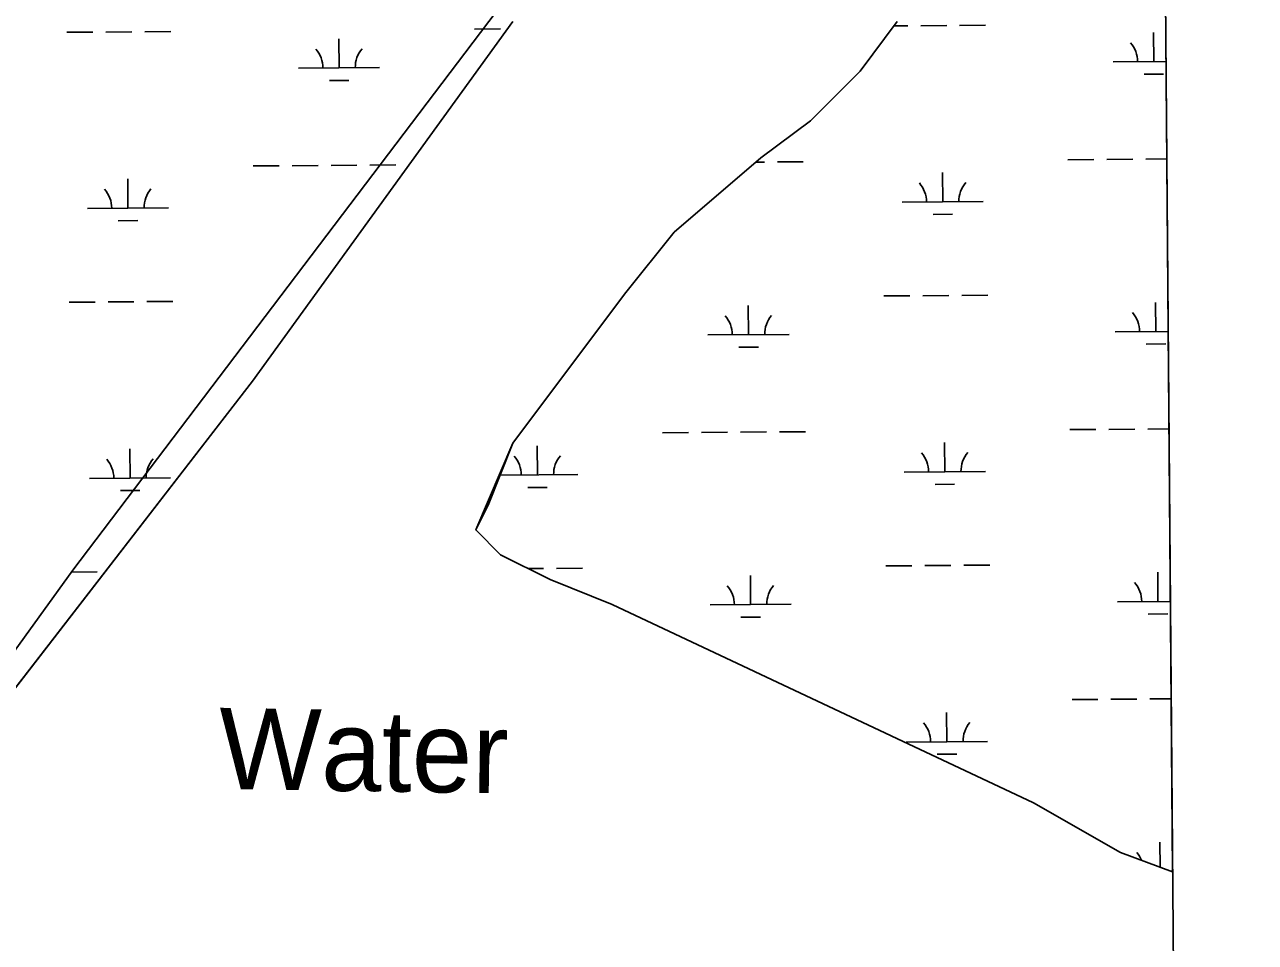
# Model space of a CAD drawing. Extents: x 3540316 to 3578335, y 553172 to 578787.
# Drawn here: x 3574645 to 3576161, y 571253 to 572384 of the extents above; entities that cross this region are included whole.
import ezdxf

# ---------------------------------------------------------------- set-up
doc = ezdxf.new("R2010")
doc.units = 0
for name, color, linetype in [('V-GRID-FRAM', 7, 'Continuous'), ('V-RIVR-IDEN', 7, 'Continuous'), ('V-SITE-VEGE', 7, 'Continuous'), ('V-TOPO-SHOR', 7, 'Continuous'), ('V-WETL-SWMP', 7, 'Continuous')]:
    doc.layers.add(name, color=color, linetype=linetype)

msp = doc.modelspace()

# ---------------------------------------------------------------- linework, layer by layer
at = {"layer": 'V-GRID-FRAM'}
for points in [[(3544387.2, 576756.044), (3576013.002, 576999.844), (3576161.105, 558817.207), (3544519.435, 558573.285), (3544387.2, 576756.044)], [(3576013.002, 576999.844), (3576161.105, 558817.2070000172)]]:
    msp.add_lwpolyline(points, dxfattribs=at)
at = {"layer": 'V-SITE-VEGE'}
msp.add_lwpolyline([(3575254.0500000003, 572437.304), (3574704.187, 571711.292), (3574009.218, 570748.37), (3573253.156, 569754.877), (3572978.224, 569342.1950000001), (3572107.605, 568119.434), (3571489.009, 567332.283), (3571160.616, 566850.821)], dxfattribs=at)
at = {"layer": 'V-TOPO-SHOR'}
for points in [[(3571321.004063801, 567053.3159108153), (3571657.032073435, 567481.281897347), (3571748.676080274, 567679.9798877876), (3571977.7860844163, 567924.5318819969), (3572451.2800984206, 568535.9118624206), (3572955.322118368, 569284.8518345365), (3573108.062125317, 569529.4038248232), (3573321.898132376, 569819.8088149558), (3573902.3101487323, 570553.4637920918), (3574559.092171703, 571470.5327599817), (3574925.6681825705, 571944.3517447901), (3575246.422193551, 572387.6017294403)], [(3575719.9161761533, 572387.6017537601), (3575674.094174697, 572326.4637557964), (3575612.9981738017, 572265.3257570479), (3575551.902173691, 572219.4727572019), (3575444.98417291, 572127.7657582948), (3575383.8881712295, 572051.343760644), (3575383.8881712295, 572051.343760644), (3575246.4221668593, 571867.9297667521), (3575200.6001630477, 571760.9377720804), (3575231.1481603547, 571730.3687758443), (3575292.24415654, 571699.7997811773), (3575368.6141521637, 571669.2307872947), (3575887.930120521, 571424.6798315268), (3575994.848113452, 571363.541841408), (3576059.1077797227, 571339.4275580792)]]:
    msp.add_lwpolyline(points, dxfattribs=at)
at = {"layer": 'V-WETL-SWMP'}
for p, q in [((3576047.191507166, 572802.3908896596), (3576059.1077797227, 571339.4275580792)), ((3575246.422193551, 572387.6017294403), (3574925.6681825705, 571944.3517447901)), ((3575674.094174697, 572326.4637557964), (3575719.9161761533, 572387.6017537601)), ((3575715.7838446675, 572382.0881911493), (3575732.766386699, 572382.2191072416)), ((3575748.7659110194, 572382.3424453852), (3575780.7649596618, 572382.589121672)), ((3575796.7644839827, 572382.7124598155), (3575828.763532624, 572382.959136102)), ((3574696.981181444, 572374.2343808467), (3574728.9802300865, 572374.4810571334)), ((3574744.979754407, 572374.604395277), (3574776.9788030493, 572374.8510715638)), ((3574792.97832737, 572374.9744097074), (3574824.977376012, 572375.2210859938)), ((3575198.8742597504, 572378.103405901), (3575230.8733083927, 572378.3500821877)), ((3576035.959292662, 572338.1250019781), (3576035.6817836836, 572374.1239310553)), ((3575032.1731360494, 572330.3869518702), (3575031.8956270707, 572366.3858809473)), ((3575985.960779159, 572337.7395702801), (3576050.9721485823, 572338.2407340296)), ((3574982.1746225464, 572330.0015201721), (3575082.1716495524, 572330.7723835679)), ((3575612.9981738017, 572265.3257570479), (3575674.094174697, 572326.4637557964)), ((3576024.0786005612, 572322.6019574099), (3576048.077887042, 572322.7869646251)), ((3575020.292443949, 572314.8639073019), (3575044.2917304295, 572315.0489145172)), ((3575551.902173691, 572219.4727572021), (3575612.9981738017, 572265.3257570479)), ((3575444.98417291, 572127.7657582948), (3575551.902173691, 572219.4727572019)), ((3575930.0440463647, 572217.2339525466), (3575962.043095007, 572217.4806288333)), ((3575978.0426193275, 572217.6039669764), (3576010.04166797, 572217.8506432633)), ((3576026.0411922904, 572217.9739814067), (3576051.9501302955, 572218.1737098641)), ((3574926.257889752, 572209.4959024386), (3574958.256938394, 572209.7425787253)), ((3574974.256462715, 572209.8659168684), (3575006.2555113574, 572210.1125931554)), ((3575022.255035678, 572210.2359312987), (3575054.2540843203, 572210.4826075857)), ((3575070.2536086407, 572210.6059457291), (3575102.252657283, 572210.8526220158)), ((3575545.8389879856, 572214.2721683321), (3575556.1471626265, 572214.3516326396)), ((3575572.146686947, 572214.474970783), (3575604.1457355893, 572214.7216470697)), ((3575775.84779128, 572165.3017688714), (3575775.570282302, 572201.3006979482)), ((3574772.0616346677, 572157.5637187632), (3574771.7841256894, 572193.56264784)), ((3574722.063121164, 572157.178287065), (3574822.060148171, 572157.9491504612)), ((3575725.849277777, 572164.9163371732), (3575825.846304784, 572165.6872005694)), ((3574760.180942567, 572142.0406741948), (3574784.1802290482, 572142.22568141)), ((3575763.96709918, 572149.778724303), (3575787.966385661, 572149.9637315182)), ((3575383.8881712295, 572051.343760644), (3575444.98417291, 572127.7657582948)), ((3575246.4221668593, 571867.9297667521), (3575383.8881712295, 572051.343760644)), ((3575703.3317908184, 572049.3073273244), (3575735.3308394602, 572049.5540036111)), ((3575751.330363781, 572049.6773417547), (3575783.329412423, 572049.9240180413)), ((3575799.328936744, 572050.0473561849), (3575831.327985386, 572050.2940324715)), ((3574699.5456342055, 572041.5692772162), (3574731.544682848, 572041.8159535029)), ((3574747.5442071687, 572041.9392916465), (3574779.54325581, 572042.1859679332)), ((3574795.5427801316, 572042.3093060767), (3574827.5418287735, 572042.5559823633)), ((3575536.6306671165, 572001.5908732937), (3575536.353158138, 572037.5898023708)), ((3576038.523745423, 572005.4598983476), (3576038.2462364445, 572041.4588274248)), ((3575988.52523192, 572005.0744666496), (3576053.681795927, 572005.576749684)), ((3575486.632153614, 572001.2054415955), (3575586.62918062, 572001.9763049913)), ((3576026.643053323, 571989.9368537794), (3576050.6423398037, 571990.1218609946)), ((3575524.7499750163, 571986.0678287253), (3575548.7492614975, 571986.2528359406)), ((3574925.6681825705, 571944.3517447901), (3574559.092171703, 571470.5327599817)), ((3575526.712566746, 571881.4398527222), (3575558.711615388, 571881.6865290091)), ((3575574.7111397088, 571881.8098671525), (3575606.7101883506, 571882.0565434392)), ((3575932.608499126, 571884.5688489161), (3575964.6075477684, 571884.8155252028)), ((3575980.6070720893, 571884.9388633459), (3576012.606120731, 571885.1855396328)), ((3576028.605645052, 571885.3088777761), (3576054.6597776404, 571885.5097255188)), ((3575215.874164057, 571791.5067706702), (3575246.4221668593, 571867.9297667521)), ((3575430.7154208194, 571880.699823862), (3575462.7144694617, 571880.9465001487)), ((3575478.7139937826, 571881.0698382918), (3575510.7130424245, 571881.3165145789)), ((3575778.4122440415, 571832.6366652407), (3575778.1347350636, 571868.6355943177)), ((3574774.626087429, 571824.8986151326), (3574774.3485784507, 571860.8975442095)), ((3575276.519165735, 571828.7676401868), (3575276.2416567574, 571864.7665692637)), ((3574724.627573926, 571824.5131834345), (3574824.624600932, 571825.2840468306)), ((3575230.6267645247, 571828.4138619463), (3575326.5176792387, 571829.1530718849)), ((3575728.4137305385, 571832.2512335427), (3575828.410757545, 571833.0220969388)), ((3574762.7453953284, 571809.3755705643), (3574786.7446818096, 571809.5605777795)), ((3575264.6384736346, 571813.2445956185), (3575288.6377601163, 571813.4296028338)), ((3575766.531551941, 571817.1136206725), (3575790.5308384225, 571817.2986278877)), ((3575200.6001630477, 571760.9377720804), (3575215.874164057, 571791.5067706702)), ((3575231.1481603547, 571730.3687758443), (3575200.6001630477, 571760.9377720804)), ((3575292.24415654, 571699.7997811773), (3575231.1481603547, 571730.3687758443)), ((3575705.8962435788, 571716.6422236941), (3575737.895292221, 571716.8888999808)), ((3575753.894816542, 571717.0122381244), (3575785.893865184, 571717.2589144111)), ((3575801.8933895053, 571717.3822525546), (3575833.892438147, 571717.6289288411)), ((3574702.110086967, 571708.9041735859), (3574734.1091356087, 571709.1508498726)), ((3575265.3696614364, 571713.246264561), (3575284.0007868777, 571713.3898893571)), ((3575368.6141521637, 571669.2307872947), (3575292.24415654, 571699.7997811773)), ((3575300.000311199, 571713.5132275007), (3575331.999359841, 571713.7599037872)), ((3575539.195119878, 571668.9257696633), (3575538.9176108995, 571704.9246987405)), ((3576041.088198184, 571672.7947947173), (3576040.8106892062, 571708.7937237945)), ((3575887.930120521, 571424.6798315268), (3575368.6141521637, 571669.2307872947)), ((3575489.196606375, 571668.5403379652), (3575589.193633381, 571669.311201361)), ((3575991.0896846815, 571672.4093630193), (3576056.3914432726, 571672.9127653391)), ((3576029.2075060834, 571657.271750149), (3576053.206792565, 571657.4567573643)), ((3575527.314427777, 571653.402725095), (3575551.3137142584, 571653.5877323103)), ((3575935.1729518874, 571551.9037452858), (3575967.1720005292, 571552.1504215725)), ((3575983.17152485, 571552.2737597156), (3576015.170573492, 571552.5204360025)), ((3576031.170097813, 571552.6437741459), (3576057.3694249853, 571552.8457411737)), ((3575780.9766968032, 571499.9715616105), (3575780.6991878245, 571535.9704906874)), ((3575730.9781833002, 571499.5861299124), (3575830.9752103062, 571500.3569933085)), ((3575769.0960047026, 571484.4485170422), (3575793.0952911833, 571484.6335242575)), ((3575994.848113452, 571363.541841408), (3575887.930120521, 571424.6798315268)), ((3576043.613240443, 571345.2420873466), (3576043.375141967, 571376.1286201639)), ((3576059.1077797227, 571339.4275580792), (3575994.848113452, 571363.541841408)), ((3576056.9633031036, 571340.2323010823), (3576059.101090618, 571340.2487809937))]:
    msp.add_line(p, q, dxfattribs=at)
for centre, radius, start, end in [((3574976.928182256, 572330.4358933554), 35.24628790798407, 359.6698565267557, 41.21351486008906), ((3575087.4107697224, 572331.2875885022), 35.246287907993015, 139.66985349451, 181.21351182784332), ((3575980.7143388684, 572338.1739434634), 35.24628790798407, 359.6698565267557, 41.21351486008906), ((3575720.602837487, 572165.3507103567), 35.24628790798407, 359.6698565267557, 41.21351486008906), ((3575831.085424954, 572166.2024055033), 35.246287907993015, 139.66985349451, 181.21351182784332), ((3574716.8166808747, 572157.6126602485), 35.24628790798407, 359.6698565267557, 41.21351486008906), ((3574827.299268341, 572158.4643553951), 35.246287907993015, 139.66985349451, 181.21351182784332), ((3575481.385713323, 572001.6398147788), 35.24628790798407, 359.6698565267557, 41.21351486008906), ((3575591.86830079, 572002.4915099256), 35.246287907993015, 139.66985349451, 181.21351182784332), ((3575983.2787916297, 572005.5088398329), 35.24628790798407, 359.6698565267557, 41.21351486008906), ((3575221.2742119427, 571828.8165816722), 35.24628790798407, 359.6698565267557, 41.21351486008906), ((3575331.756799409, 571829.6682768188), 35.246287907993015, 139.66985349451, 181.21351182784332), ((3575723.167290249, 571832.6856067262), 35.24628790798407, 359.6698565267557, 41.21351486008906), ((3575833.6498777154, 571833.5373018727), 35.246287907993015, 139.66985349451, 181.21351182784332), ((3574719.381133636, 571824.947556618), 35.24628790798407, 359.6698565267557, 41.21351486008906), ((3574829.863721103, 571825.7992517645), 35.246287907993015, 139.66985349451, 181.21351182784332), ((3575483.9501660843, 571668.9747111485), 35.24628790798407, 359.6698565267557, 41.21351486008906), ((3575594.4327535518, 571669.8264062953), 35.246287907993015, 139.66985349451, 181.21351182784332), ((3575985.8432443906, 571672.8437362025), 35.24628790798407, 359.6698565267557, 41.21351486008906), ((3575725.7317430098, 571500.0205030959), 35.24628790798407, 359.6698565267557, 41.21351486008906), ((3575836.2143304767, 571500.8721982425), 35.246287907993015, 139.66985349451, 181.21351182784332), ((3575988.4076971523, 571340.178632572), 35.24628790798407, 22.65034185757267, 41.21351486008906)]:
    msp.add_arc(centre, radius, start, end, dxfattribs=at)

# ---------------------------------------------------------------- texts
at = {"layer": 'V-RIVR-IDEN'}
msp.add_text('Water', height=99.99980199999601, rotation=359.11840830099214, dxfattribs=at).set_placement((3574883.4791946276, 571441.788090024))

doc.saveas('drawing.dxf')
